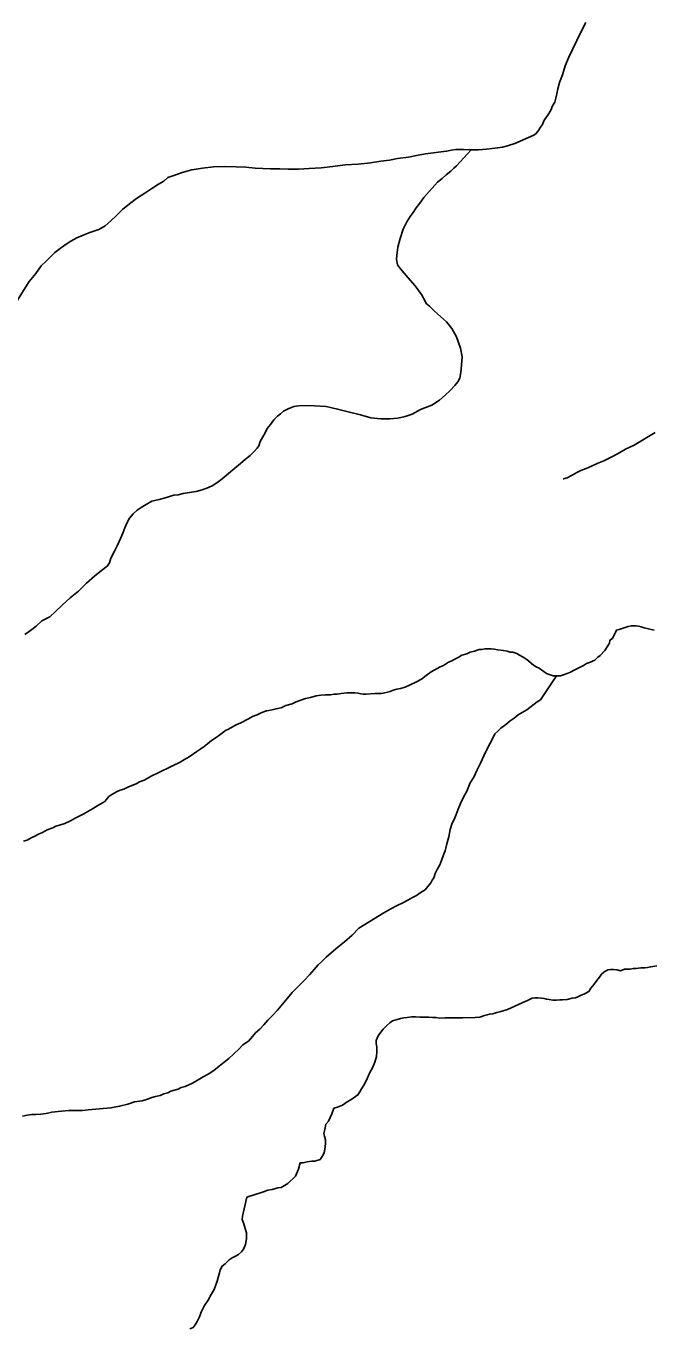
# Model space of a CAD drawing. Extents: x 2010165 to 2382125, y 1060529 to 1407316.
# Drawn here: x 2213496 to 2215940, y 1199820 to 1204883 of the extents above; entities that cross this region are included whole.
import ezdxf

# ---------------------------------------------------------------- set-up
doc = ezdxf.new("R2010")
doc.units = 0
doc.layers.add('GM_X_Minor_River', color=7, linetype='Continuous')

msp = doc.modelspace()

# ---------------------------------------------------------------- linework, layer by layer
at = {"layer": 'GM_X_Minor_River'}
for points in [[(2214984.2, 1204372.9), (2215016.2, 1204379.3), (2215050.2, 1204385.8), (2215132.2, 1204396.8), (2215152.2, 1204401.1), (2215168.2, 1204403.3), (2215180.2, 1204403.5), (2215198.2, 1204403.7), (2215224.3, 1204402), (2215256.3, 1204402.4), (2215288.4, 1204404.8), (2215310.4, 1204407.1), (2215330.4, 1204409.4), (2215350.4, 1204411.7), (2215370.3, 1204417.9), (2215398.3, 1204426.3), (2215472, 1204459.4), (2215481.9, 1204465.6), (2215491.8, 1204479.7), (2215497.6, 1204489.8), (2215505.5, 1204500), (2215511.3, 1204514.1), (2215519.2, 1204526.2), (2215527.1, 1204536.4), (2215538.8, 1204556.6), (2215544.6, 1204572.8), (2215554.5, 1204586.9), (2215558.3, 1204603), (2215562.1, 1204619.1), (2215565.8, 1204639.3), (2215571.5, 1204663.4), (2215583.1, 1204693.7), (2215594.7, 1204728), (2215608.3, 1204762.3), (2215623.9, 1204794.6), (2215639.5, 1204826.9), (2215655.1, 1204859.3), (2215674.6, 1204897.6)], [(2213460.8, 1203813.3), (2213507.9, 1203890.2), (2213533.5, 1203920.7), (2213555.1, 1203951.1), (2213574.9, 1203969.4), (2213590.8, 1203985.7), (2213608.6, 1204002), (2213628.4, 1204018.3), (2213648.2, 1204032.6), (2213670.1, 1204046.9), (2213694, 1204059.3), (2213717.9, 1204069.6), (2213743.8, 1204080), (2213779.7, 1204092.5), (2213803.6, 1204106.8), (2213825.4, 1204125.2), (2213847.1, 1204145.6), (2213870.9, 1204169.9), (2213898.6, 1204192.4), (2213926.4, 1204212.8), (2213958.2, 1204233.3), (2213986, 1204251.7), (2214011.8, 1204268.1), (2214031.7, 1204280.4), (2214047.6, 1204294.7), (2214075.5, 1204303.1), (2214103.4, 1204313.4), (2214141.3, 1204324), (2214183.3, 1204330.5), (2214225.3, 1204335.1), (2214269.4, 1204337.6), (2214313.5, 1204336.2), (2214351.6, 1204334.7), (2214387.7, 1204331.1), (2214417.8, 1204329.5), (2214447.8, 1204327.9), (2214483.9, 1204328.3), (2214516, 1204326.7), (2214556, 1204327.2), (2214598.1, 1204329.8), (2214644.1, 1204332.4), (2214690.2, 1204337), (2214738.2, 1204343.6), (2214788.2, 1204346.3), (2214836.2, 1204350.9), (2214876.2, 1204357.4), (2214910.2, 1204361.9), (2214942.2, 1204368.3), (2214984.2, 1204372.9)], [(2215075, 1203408.3), (2215104.8, 1203428.7), (2215126.6, 1203447.1), (2215146.4, 1203465.4), (2215164.1, 1203485.7), (2215176, 1203499.9), (2215183.8, 1203514.1), (2215187.5, 1203536.2), (2215191.2, 1203564.4), (2215192.8, 1203596.5), (2215186.3, 1203630.6), (2215171.7, 1203674.6), (2215153.2, 1203706.4), (2215132.9, 1203732.3), (2215108.5, 1203754.1), (2215086.2, 1203773.8), (2215065.9, 1203793.7), (2215053.8, 1203803.6), (2215049.7, 1203813.5), (2215035.3, 1203839.4), (2215010.8, 1203873.3), (2214982.3, 1203905), (2214953.8, 1203938.8), (2214941.6, 1203954.7), (2214937.3, 1203974.7), (2214939.1, 1203992.8), (2214942.7, 1204023), (2214952.3, 1204057.2), (2214963.8, 1204093.5), (2214977.5, 1204121.8), (2214991.3, 1204142.1), (2215003.1, 1204158.3), (2215014.9, 1204176.5), (2215028.6, 1204194.7), (2215044.4, 1204217), (2215097.7, 1204275.9), (2215115.6, 1204290.2), (2215131.4, 1204304.5), (2215149.2, 1204318.8), (2215161.1, 1204331), (2215171, 1204339.1), (2215228.6, 1204402.1)], [(2213491.7, 1202516.7), (2213513.6, 1202533.1), (2213535.4, 1202549.4), (2213557.2, 1202569.8), (2213589, 1202586.2), (2213610.8, 1202606.6), (2213636.5, 1202631), (2213668.2, 1202659.5), (2213699.9, 1202686), (2213731.6, 1202716.5), (2213763.3, 1202745), (2213795, 1202769.6), (2213812.8, 1202783.8), (2213820.7, 1202796), (2213826.5, 1202814.1), (2213840.2, 1202840.4), (2213851.9, 1202864.6), (2213863.5, 1202890.9), (2213873.3, 1202911.1), (2213881, 1202931.3), (2213888.8, 1202949.4), (2213898.6, 1202969.6), (2213912.4, 1202985.9), (2213928.2, 1203000.1), (2213944.1, 1203010.4), (2213964, 1203022.7), (2213985.9, 1203035), (2214013.8, 1203041.4), (2214033.8, 1203047.7), (2214053.8, 1203053.9), (2214071.7, 1203058.2), (2214087.7, 1203060.4), (2214107.7, 1203064.7), (2214131.7, 1203069), (2214157.7, 1203073.3), (2214181.7, 1203079.7), (2214205.6, 1203088), (2214223.5, 1203096.3), (2214243.4, 1203110.6), (2214259.2, 1203122.8), (2214308.8, 1203163.6), (2214330.6, 1203182), (2214350.4, 1203198.3), (2214368.3, 1203212.6), (2214382.1, 1203226.8), (2214395.9, 1203241), (2214401.8, 1203251.1), (2214407.6, 1203267.3), (2214417.4, 1203285.5), (2214427.2, 1203301.6), (2214435, 1203317.8), (2214446.8, 1203334), (2214460.6, 1203352.3), (2214474.4, 1203366.5), (2214486.4, 1203374.7), (2214498.2, 1203384.9), (2214516.1, 1203395.1), (2214538.1, 1203403.4), (2214566.1, 1203407.8), (2214618.2, 1203406.5), (2214664.3, 1203403.1), (2214708.5, 1203393.6), (2214754.8, 1203382.1), (2214797, 1203370.6), (2214837.2, 1203359.1), (2214877.3, 1203355.6), (2214911.4, 1203356), (2214943.4, 1203358.4), (2214971.4, 1203364.8), (2214999.3, 1203373.2), (2215031.1, 1203391.7), (2215075, 1203408.3)], [(2215943.9, 1203302.9), (2215862.4, 1203253.7), (2215828.6, 1203237.2), (2215800.8, 1203220.8), (2215772.9, 1203206.4), (2215745, 1203192), (2215719.1, 1203181.6), (2215697.2, 1203171.3), (2215675.3, 1203163), (2215655.4, 1203154.7), (2215639.4, 1203146.4), (2215621.5, 1203136.2), (2215601.6, 1203125.9), (2215587.7, 1203121.7), (2215585.7, 1203121.7)], [(2215940, 1202533.9), (2215901.8, 1202543.4), (2215889.7, 1202547.3), (2215879.7, 1202549.2), (2215869.6, 1202551.1), (2215851.6, 1202550.8), (2215839.6, 1202548.7), (2215823.6, 1202542.4), (2215803.7, 1202536.1), (2215793.7, 1202534), (2215778.1, 1202501.7)], [(2215778.1, 1202501.7), (2215768.1, 1202495.5), (2215766.3, 1202483.5), (2215748.6, 1202455.1), (2215730.9, 1202434.8), (2215720.9, 1202428.7), (2215709.1, 1202416.5), (2215689.1, 1202408.2), (2215677.2, 1202404), (2215665.3, 1202395.8), (2215647.3, 1202387.6), (2215631.4, 1202379.3), (2215615.5, 1202371.1), (2215601.5, 1202364.9), (2215587.6, 1202360.7), (2215575.6, 1202356.6), (2215563.6, 1202356.4), (2215547.6, 1202356.2), (2215535.5, 1202360.1), (2215521.4, 1202365.9), (2215507.2, 1202375.8), (2215493.1, 1202385.6), (2215481, 1202391.5), (2215470.9, 1202397.4), (2215444.5, 1202419.1), (2215430.4, 1202429), (2215416.3, 1202436.8), (2215406.2, 1202442.7), (2215390.1, 1202448.6), (2215380.1, 1202448.4), (2215368, 1202452.3), (2215353.9, 1202454.1), (2215331.8, 1202457.8), (2215317.8, 1202459.7), (2215305.8, 1202461.5), (2215293.7, 1202461.4), (2215281.7, 1202461.2), (2215269.7, 1202459.1), (2215259.7, 1202458.9), (2215241.7, 1202452.7), (2215223.8, 1202448.4), (2215211.8, 1202442.3), (2215191.9, 1202436), (2215178, 1202427.8), (2215162, 1202419.5), (2215150.1, 1202413.4), (2215140.1, 1202409.2), (2215120.3, 1202396.9), (2215108.3, 1202390.8), (2215096.4, 1202384.6), (2215084.4, 1202378.4), (2215072.5, 1202372.2), (2215052.6, 1202357.9), (2215034.8, 1202343.6), (2215012.9, 1202331.3), (2214991, 1202321), (2214971.1, 1202312.7), (2214953.1, 1202306.4), (2214939.1, 1202304.3), (2214925.2, 1202300.1), (2214913.2, 1202295.9), (2214897.2, 1202291.7), (2214879.2, 1202287.4), (2214867.2, 1202287.3), (2214855.2, 1202287.1), (2214819.2, 1202284.7), (2214809.1, 1202284.5), (2214799.1, 1202286.4), (2214789.1, 1202288.3), (2214775, 1202290.1), (2214761, 1202289.9), (2214745, 1202289.7), (2214723, 1202287.4), (2214707, 1202285.2), (2214694.9, 1202285.1), (2214680.9, 1202282.9), (2214660.9, 1202282.6), (2214642.9, 1202280.4), (2214624.9, 1202278.2), (2214602.9, 1202271.9), (2214583, 1202267.6), (2214565, 1202261.3), (2214547.1, 1202255.1), (2214531.1, 1202246.9), (2214507.2, 1202240.5), (2214489.3, 1202232.3), (2214469.3, 1202228), (2214453.3, 1202223.8), (2214441.3, 1202221.6), (2214431.3, 1202219.5), (2214413.4, 1202213.2), (2214395.4, 1202205), (2214377.5, 1202198.7), (2214361.6, 1202188.5), (2214331.7, 1202174), (2214313.8, 1202165.8), (2214299.9, 1202157.6), (2214284, 1202149.3), (2214272, 1202143.2), (2214260.1, 1202135), (2214250.2, 1202126.8)], [(2215560.8, 1202356.4), (2215498.7, 1202263.2), (2215484.8, 1202255), (2215445.1, 1202224.4), (2215427.2, 1202214.1), (2215411.3, 1202203.9), (2215395.4, 1202191.6), (2215379.5, 1202181.4), (2215363.7, 1202167.1), (2215343.8, 1202152.8), (2215332, 1202140.6), (2215320.1, 1202130.4), (2215312.3, 1202114.2), (2215300.6, 1202092), (2215288.8, 1202069.8), (2215277.1, 1202045.5), (2215265.4, 1202019.3), (2215251.8, 1201991), (2215238.1, 1201962.7), (2215224.4, 1201940.5), (2215210.8, 1201908.2), (2215197.1, 1201881.9), (2215187.4, 1201859.7), (2215177.6, 1201837.5), (2215169.9, 1201817.3), (2215162.1, 1201797.1), (2215154.3, 1201782.9), (2215146.6, 1201758.8), (2215141, 1201730.6), (2215133.3, 1201702.4), (2215127.7, 1201676.2), (2215123.8, 1201666.1), (2215119.9, 1201656), (2215114.1, 1201641.9), (2215106.3, 1201621.7), (2215096.5, 1201603.5), (2215088.7, 1201587.3), (2215082.9, 1201571.2), (2215077.1, 1201561.1), (2215071.2, 1201551), (2215059.3, 1201536.8), (2215049.5, 1201524.6), (2215033.6, 1201514.4), (2215015.7, 1201502.1), (2214999.8, 1201493.8), (2214981.9, 1201483.6), (2214962, 1201473.3), (2214940.1, 1201463), (2214916.2, 1201450.6), (2214888.4, 1201434.2), (2214791, 1201374.7), (2214765.3, 1201348.3), (2214735.6, 1201321.8), (2214709.8, 1201301.4), (2214684, 1201279), (2214664.2, 1201262.7), (2214648.4, 1201246.4), (2214632.5, 1201232.2), (2214616.7, 1201213.9), (2214599, 1201193.6), (2214579.2, 1201173.2), (2214553.5, 1201146.8), (2214531.8, 1201124.4), (2214514, 1201102.1), (2214494.3, 1201079.8), (2214474.6, 1201055.5), (2214454.8, 1201035.1), (2214437, 1201016.8), (2214421.2, 1200998.6), (2214405.4, 1200982.3), (2214389.5, 1200968), (2214377.7, 1200953.8), (2214361.9, 1200935.6), (2214340.1, 1200921.2), (2214324.2, 1200904.9), (2214304.4, 1200886.6), (2214284.6, 1200868.3), (2214266.8, 1200854), (2214247, 1200837.7), (2214227.1, 1200821.4), (2214205.3, 1200807.1), (2214185.4, 1200796.8), (2214165.5, 1200784.5), (2214143.6, 1200772.1), (2214115.7, 1200759.7), (2214099.8, 1200755.5), (2214087.8, 1200749.3), (2214073.9, 1200745.1), (2214059.9, 1200740.9), (2214047.9, 1200734.8), (2214032, 1200730.6), (2214018, 1200724.3), (2214000.1, 1200720.1), (2213986.1, 1200715.9), (2213968.1, 1200709.7), (2213948.2, 1200703.4), (2213918.2, 1200699), (2213892.2, 1200690.6)], [(2214250.2, 1202126.8), (2214236.3, 1202116.6), (2214218.4, 1202104.3), (2214202.6, 1202092.1), (2214188.7, 1202081.9), (2214176.8, 1202071.7), (2214160.9, 1202061.4), (2214131.1, 1202041), (2214113.2, 1202030.7), (2214095.3, 1202020.4), (2214065.4, 1202006), (2214007.7, 1201977.1), (2213985.8, 1201966.8), (2213956, 1201950.4), (2213938, 1201944.1), (2213924.1, 1201935.9), (2213908.1, 1201929.7), (2213892.2, 1201923.5), (2213876.3, 1201915.2), (2213862.3, 1201911.1), (2213850.3, 1201906.9), (2213830.5, 1201894.6), (2213818.5, 1201886.4), (2213802.7, 1201868.1), (2213774.9, 1201851.7), (2213755, 1201839.4), (2213737.1, 1201829.1), (2213721.2, 1201818.9), (2213703.3, 1201810.6), (2213687.4, 1201802.4), (2213669.5, 1201792.1), (2213647.6, 1201781.8), (2213625.6, 1201775.5), (2213611.7, 1201771.3), (2213599.7, 1201765.1), (2213577.8, 1201756.8), (2213559.9, 1201746.6), (2213543.9, 1201740.3), (2213530, 1201732.1), (2213516.1, 1201725.9), (2213500.2, 1201717.7), (2213486.2, 1201713.5)], [(2215951, 1201228.9), (2215927, 1201224.6), (2215915, 1201222.4), (2215903, 1201220.2), (2215889, 1201220.1), (2215871, 1201217.8), (2215858.9, 1201217.7), (2215847, 1201215.5), (2215834.9, 1201215.4), (2215824.9, 1201215.2), (2215809, 1201209), (2215794.9, 1201212.8), (2215782.8, 1201214.7), (2215770.8, 1201214.6), (2215760.8, 1201212.4), (2215744.9, 1201204.2), (2215735, 1201196), (2215727.1, 1201183.9), (2215717.3, 1201171.7), (2215707.5, 1201157.5), (2215693.6, 1201141.3), (2215685.8, 1201129.1), (2215669.9, 1201118.9), (2215653.9, 1201112.6), (2215644, 1201108.5), (2215634, 1201104.4), (2215622, 1201102.2), (2215602, 1201097.9), (2215584, 1201095.7), (2215574, 1201095.6), (2215560, 1201095.4), (2215546, 1201095.2), (2215531.9, 1201097.1)], [(2215531.9, 1201097.1), (2215521.9, 1201098.9), (2215511.8, 1201100.8), (2215501.8, 1201102.7), (2215487.8, 1201104.5), (2215477.7, 1201104.4), (2215465.7, 1201102.2), (2215447.8, 1201094), (2215429.9, 1201085.7), (2215412, 1201077.4), (2215398, 1201071.2), (2215384.1, 1201065), (2215370.1, 1201058.8), (2215356.2, 1201054.6), (2215344.2, 1201050.5), (2215328.2, 1201046.3), (2215312.2, 1201042), (2215300.2, 1201039.9), (2215290.3, 1201037.8), (2215280.3, 1201035.6), (2215262.3, 1201029.4), (2215244.3, 1201027.1), (2215196.2, 1201026.5), (2215182.2, 1201026.3), (2215166.2, 1201026.1), (2215154.2, 1201026), (2215142.1, 1201025.8), (2215126.1, 1201025.6), (2215104.1, 1201025.3), (2215092, 1201027.2), (2215078, 1201027), (2215064, 1201028.8), (2215045.9, 1201028.6), (2215027.9, 1201028.4), (2215011.9, 1201030.2), (2214995.8, 1201030), (2214979.8, 1201027.8), (2214965.8, 1201025.6), (2214953.8, 1201023.4), (2214939.9, 1201019.2), (2214921.9, 1201015), (2214912, 1201006.8), (2214900.1, 1200996.6), (2214886.2, 1200982.4), (2214876.4, 1200970.2), (2214866.6, 1200956), (2214858.8, 1200937.9), (2214858.9, 1200925.8), (2214861.1, 1200913.8), (2214861.4, 1200893.7), (2214859.6, 1200875.6), (2214853.9, 1200853.5), (2214844.1, 1200831.3), (2214834.4, 1200813.1), (2214824.6, 1200792.9), (2214812.9, 1200768.6), (2214801.1, 1200750.4), (2214795.3, 1200738.3), (2214787.4, 1200726.1), (2214769.5, 1200713.8), (2214759.6, 1200707.7), (2214745.7, 1200699.5), (2214727.8, 1200687.2), (2214707.9, 1200678.9), (2214693.9, 1200674.7), (2214686.2, 1200652.6), (2214672.5, 1200624.3), (2214662.7, 1200612.1), (2214658.9, 1200592), (2214655.1, 1200575.8), (2214657.2, 1200565.8), (2214661.4, 1200551.8), (2214661.6, 1200539.8), (2214659.8, 1200523.7), (2214656.1, 1200501.6), (2214648.3, 1200487.4), (2214640.4, 1200475.3), (2214620.4, 1200469), (2214608.4, 1200468.8), (2214590.4, 1200466.6), (2214574.4, 1200462.4), (2214562.4, 1200462.2), (2214556.7, 1200438.1), (2214545.1, 1200409.8), (2214515.4, 1200381.3), (2214489.5, 1200366.9), (2214475.5, 1200364.7), (2214453.6, 1200358.4), (2214437.6, 1200356.2), (2214419.6, 1200350), (2214355.8, 1200329.1), (2214344.4, 1200282.8), (2214338.7, 1200254.6), (2214336.9, 1200242.5), (2214343.1, 1200224.5), (2214349.4, 1200206.5), (2214353.6, 1200190.5), (2214353.9, 1200166.4), (2214350.2, 1200144.3), (2214342.4, 1200126.1), (2214334.5, 1200116)], [(2213892.2, 1200690.6), (2213860.3, 1200682.2), (2213826.3, 1200675.7), (2213738.2, 1200668.6), (2213716.2, 1200666.3), (2213688.2, 1200665.9), (2213662.1, 1200665.6), (2213634.1, 1200663.2), (2213596.1, 1200658.7), (2213574.1, 1200654.4), (2213554.1, 1200652.2), (2213534.1, 1200649.9), (2213518.1, 1200649.7), (2213500.1, 1200647.5), (2213482.1, 1200643.2)], [(2214334.5, 1200116), (2214322.6, 1200105.8), (2214310.7, 1200099.6), (2214298.7, 1200093.4), (2214286.8, 1200085.2), (2214271, 1200069), (2214259.1, 1200060.8), (2214251.3, 1200046.6), (2214249.4, 1200034.6), (2214243.6, 1200016.4), (2214239.8, 1200002.3), (2214234, 1199988.2), (2214228.2, 1199970), (2214216.5, 1199949.8), (2214204.7, 1199927.6), (2214191, 1199907.3), (2214177.3, 1199881), (2214171.5, 1199862.9), (2214161.7, 1199844.7), (2214153.9, 1199832.6), (2214146, 1199822.4), (2214134, 1199816.2)]]:
    msp.add_lwpolyline(points, dxfattribs=at)

doc.saveas('drawing.dxf')
